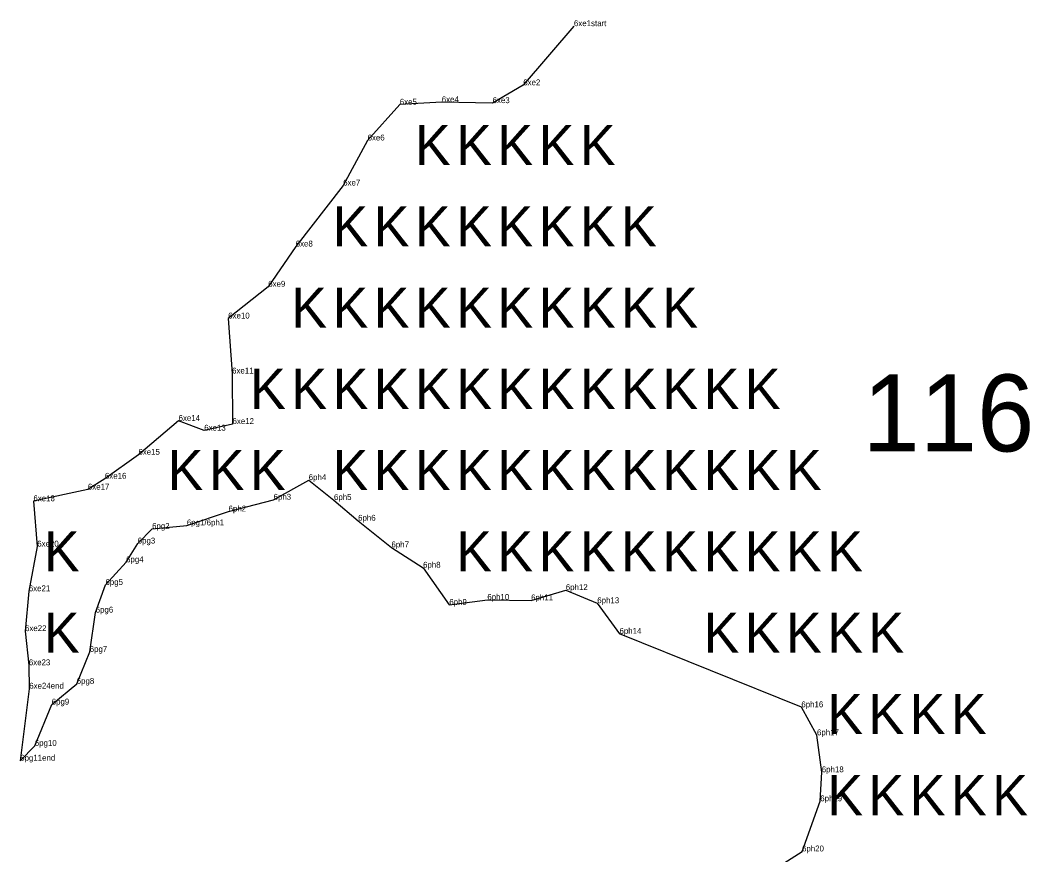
# Model space of a CAD drawing. Extents: x 2072529 to 2268812, y 436423 to 470008.
# Drawn here: x 2149029 to 2149886, y 441100 to 441808 of the extents above; entities that cross this region are included whole.
import ezdxf

# ---------------------------------------------------------------- set-up
doc = ezdxf.new("R2010")
doc.units = 0
for name, color, linetype in [('Old_Level_20', 7, 'Continuous'), ('Old_Level_52', 7, 'Continuous'), ('Old_Level_55', 7, 'Continuous'), ('Old_Level_60', 7, 'Continuous'), ('Old_Level_62', 7, 'Continuous')]:
    doc.layers.add(name, color=color, linetype=linetype)

msp = doc.modelspace()

# ---------------------------------------------------------------- linework, layer by layer
at = {"layer": 'Old_Level_20'}
for p, q in [((2149498.593, 441803.145), (2149498.593, 441803.145)), ((2149455.855, 441752.966), (2149455.855, 441752.966)), ((2149351.048, 441736.499), (2149351.048, 441736.499)), ((2149386.667, 441738.531), (2149386.667, 441738.531)), ((2149429.841, 441737.792), (2149429.841, 441737.792)), ((2149323.687, 441706.076), (2149323.687, 441706.076)), ((2149302.993, 441667.834), (2149302.993, 441667.834)), ((2149262.678, 441616.031), (2149262.678, 441616.031)), ((2149239.354, 441581.882), (2149239.354, 441581.882)), ((2149205.375, 441554.926), (2149205.375, 441554.926)), ((2149208.699, 441508.193), (2149208.699, 441508.193)), ((2149163.244, 441468.023), (2149163.244, 441468.023)), ((2149209.037, 441465.32), (2149209.037, 441465.32)), ((2149185.035, 441459.71), (2149185.035, 441459.71)), ((2149129.158, 441439.204), (2149129.158, 441439.204)), ((2149100.719, 441418.873), (2149100.719, 441418.873)), ((2149273.719, 441417.682), (2149273.719, 441417.682)), ((2149086.26, 441409.64), (2149086.26, 441409.64)), ((2149040.007, 441399.776), (2149040.007, 441399.776)), ((2149243.903, 441401.038), (2149243.903, 441401.038)), ((2149295.173, 441400.804), (2149295.173, 441400.804)), ((2149205.689, 441391.066), (2149205.689, 441391.066)), ((2149170.289, 441379.273), (2149170.289, 441379.273)), ((2149315.673, 441383.218), (2149315.673, 441383.218)), ((2149140.778, 441376.307), (2149140.778, 441376.307)), ((2149128.551, 441363.88), (2149128.551, 441363.88)), ((2149043.272, 441361.258), (2149043.272, 441361.258)), ((2149343.992, 441360.615), (2149343.992, 441360.615)), ((2149118.684, 441347.936), (2149118.684, 441347.936)), ((2149370.8, 441343.322), (2149370.8, 441343.322)), ((2149101.142, 441328.701), (2149101.142, 441328.701)), ((2149036.084, 441323.342), (2149036.084, 441323.342)), ((2149491.987, 441324.304), (2149491.987, 441324.304)), ((2149393.086, 441311.769), (2149393.086, 441311.769)), ((2149425.365, 441316.038), (2149425.365, 441316.038)), ((2149462.526, 441315.604), (2149462.526, 441315.604)), ((2149518.679, 441313.228), (2149518.679, 441313.228)), ((2149092.848, 441305.22), (2149092.848, 441305.22)), ((2149032.865, 441289.492), (2149032.865, 441289.492)), ((2149537.566, 441287.198), (2149537.566, 441287.198)), ((2149087.773, 441271.816), (2149087.773, 441271.816)), ((2149036.13, 441260.485), (2149036.13, 441260.485)), ((2149076.759, 441244.759), (2149076.759, 441244.759)), ((2149036.454, 441240.607), (2149036.454, 441240.607)), ((2149055.521, 441227.12), (2149055.521, 441227.12)), ((2149691.946, 441224.822), (2149691.946, 441224.822)), ((2149705.224, 441201.05), (2149705.224, 441201.05)), ((2149041.183, 441192.089), (2149041.183, 441192.089)), ((2149028.777, 441179.474), (2149028.777, 441179.474)), ((2149709.303, 441169.612), (2149709.303, 441169.612)), ((2149707.954, 441145.028), (2149707.954, 441145.028)), ((2149692.514, 441102.423), (2149692.514, 441102.423))]:
    msp.add_line(p, q, dxfattribs=at)
at = {"layer": 'Old_Level_52'}
for points in [[(2149498.89, 441803.145), (2149455.855, 441752.966), (2149429.841, 441737.792), (2149386.667, 441738.531), (2149351.048, 441736.499), (2149323.687, 441706.076), (2149302.993, 441667.834), (2149262.678, 441616.031), (2149239.354, 441581.882), (2149205.375, 441554.926), (2149208.699, 441508.193), (2149209.037, 441465.32), (2149185.035, 441459.71), (2149163.244, 441468.023), (2149129.158, 441439.204), (2149100.719, 441418.873), (2149086.26, 441409.64), (2149040.007, 441399.776), (2149043.272, 441361.258), (2149036.084, 441323.342), (2149032.865, 441289.492), (2149036.13, 441260.485), (2149036.454, 441240.607)], [(2149036.454, 441240.607), (2149028.777, 441179.474), (2149041.183, 441192.089), (2149055.521, 441227.12), (2149076.759, 441244.759), (2149087.773, 441271.816), (2149092.848, 441305.22), (2149101.142, 441328.701), (2149118.684, 441347.936), (2149128.551, 441363.88), (2149140.778, 441376.307), (2149170.289, 441379.273), (2149205.689, 441391.066), (2149243.903, 441401.038), (2149273.719, 441417.682), (2149295.173, 441400.804), (2149315.673, 441383.218), (2149343.992, 441360.615), (2149370.8, 441343.322), (2149393.086, 441311.769), (2149425.365, 441316.038), (2149462.526, 441315.604), (2149491.987, 441324.304), (2149518.679, 441313.228), (2149537.566, 441287.198)], [(2149628.149, 441061.315), (2149692.514, 441102.423), (2149707.954, 441145.028), (2149709.303, 441169.612), (2149705.224, 441201.05), (2149691.946, 441224.822), (2149537.566, 441287.198)]]:
    msp.add_lwpolyline(points, dxfattribs=at)

# ---------------------------------------------------------------- texts
at = {"layer": 'Old_Level_55'}
for p in [(2149363.887, 441685.216), (2149398.887, 441685.216), (2149433.887, 441685.216), (2149468.887, 441685.216), (2149503.887, 441685.216), (2149293.887, 441616.216), (2149328.887, 441616.216), (2149363.887, 441616.216), (2149398.887, 441616.216), (2149433.887, 441616.216), (2149468.887, 441616.216), (2149503.887, 441616.216), (2149538.887, 441616.216), (2149258.887, 441547.216), (2149293.887, 441547.216), (2149328.887, 441547.216), (2149363.887, 441547.216), (2149398.887, 441547.216), (2149433.887, 441547.216), (2149468.887, 441547.216), (2149503.887, 441547.216), (2149538.887, 441547.216), (2149573.887, 441547.216), (2149223.887, 441478.216), (2149258.887, 441478.216), (2149293.887, 441478.216), (2149328.887, 441478.216), (2149363.887, 441478.216), (2149398.887, 441478.216), (2149433.887, 441478.216), (2149468.887, 441478.216), (2149503.887, 441478.216), (2149538.887, 441478.216), (2149573.887, 441478.216), (2149608.887, 441478.216), (2149643.887, 441478.216), (2149153.887, 441409.216), (2149188.887, 441409.216), (2149223.887, 441409.216), (2149293.887, 441409.216), (2149328.887, 441409.216), (2149363.887, 441409.216), (2149398.887, 441409.216), (2149433.887, 441409.216), (2149468.887, 441409.216), (2149503.887, 441409.216), (2149538.887, 441409.216), (2149573.887, 441409.216), (2149608.887, 441409.216), (2149643.887, 441409.216), (2149678.887, 441409.216), (2149048.887, 441340.216), (2149398.887, 441340.216), (2149433.887, 441340.216), (2149468.887, 441340.216), (2149503.887, 441340.216), (2149538.887, 441340.216), (2149573.887, 441340.216), (2149608.887, 441340.216), (2149643.887, 441340.216), (2149678.887, 441340.216), (2149713.887, 441340.216), (2149048.887, 441271.216), (2149608.887, 441271.216), (2149643.887, 441271.216), (2149678.887, 441271.216), (2149713.887, 441271.216), (2149748.887, 441271.216), (2149713.887, 441202.216), (2149748.887, 441202.216), (2149783.887, 441202.216), (2149818.887, 441202.216), (2149713.887, 441133.216), (2149748.887, 441133.216), (2149783.887, 441133.216), (2149818.887, 441133.216), (2149853.887, 441133.216)]:
    msp.add_text('K', height=34, dxfattribs=at).set_placement(p)
at = {"layer": 'Old_Level_60'}
for s, p in [('6xe1start', (2149498.89, 441803.145)), ('6xe2', (2149455.855, 441752.966)), ('6xe5', (2149351.048, 441736.499)), ('6xe4', (2149386.667, 441738.531)), ('6xe3', (2149429.841, 441737.792)), ('6xe6', (2149323.687, 441706.076)), ('6xe7', (2149302.993, 441667.834)), ('6xe8', (2149262.678, 441616.031)), ('6xe9', (2149239.354, 441581.882)), ('6xe10', (2149205.375, 441554.926)), ('6xe11', (2149208.699, 441508.193)), ('6xe14', (2149163.244, 441468.023)), ('6xe13', (2149185.035, 441459.71)), ('6xe12', (2149209.037, 441465.32)), ('6xe15', (2149129.158, 441439.204)), ('6xe16', (2149100.719, 441418.873)), ('6ph4', (2149273.719, 441417.682)), ('6xe17', (2149086.26, 441409.64)), ('6xe18', (2149040.007, 441399.776)), ('6ph3', (2149243.903, 441401.038)), ('6ph5', (2149295.173, 441400.804)), ('6ph2', (2149205.689, 441391.066)), ('6ph6', (2149315.673, 441383.218)), ('6pg2', (2149140.778, 441376.307)), ('6pg1/6ph1', (2149170.289, 441379.273)), ('6xe20', (2149043.272, 441361.258)), ('6pg3', (2149128.551, 441363.88)), ('6ph7', (2149343.992, 441360.615)), ('6pg4', (2149118.684, 441347.936)), ('6ph8', (2149370.8, 441343.322)), ('6xe21', (2149036.084, 441323.342)), ('6pg5', (2149101.142, 441328.701)), ('6ph12', (2149491.987, 441324.304)), ('6ph10', (2149425.365, 441316.038)), ('6ph11', (2149462.526, 441315.604)), ('6ph9', (2149393.086, 441311.769)), ('6ph13', (2149518.679, 441313.228)), ('6pg6', (2149092.848, 441305.22)), ('6xe22', (2149032.865, 441289.492)), ('6ph14', (2149537.566, 441287.198)), ('6pg7', (2149087.773, 441271.816)), ('6xe23', (2149036.13, 441260.485)), ('6xe24end', (2149036.454, 441240.607)), ('6pg8', (2149076.759, 441244.759)), ('6pg9', (2149055.521, 441227.12)), ('6ph16', (2149691.946, 441224.822)), ('6ph17', (2149705.224, 441201.05)), ('6pg10', (2149041.183, 441192.089)), ('6pg11end', (2149028.777, 441179.474)), ('6ph18', (2149709.303, 441169.612)), ('6ph19', (2149707.954, 441145.028)), ('6ph20', (2149692.514, 441102.423))]:
    msp.add_text(s, height=5, dxfattribs=at).set_placement(p)
at = {"layer": 'Old_Level_62'}
msp.add_text('116', height=65.34, dxfattribs=at).set_placement((2149743.949, 441442.057))

doc.saveas('drawing.dxf')
